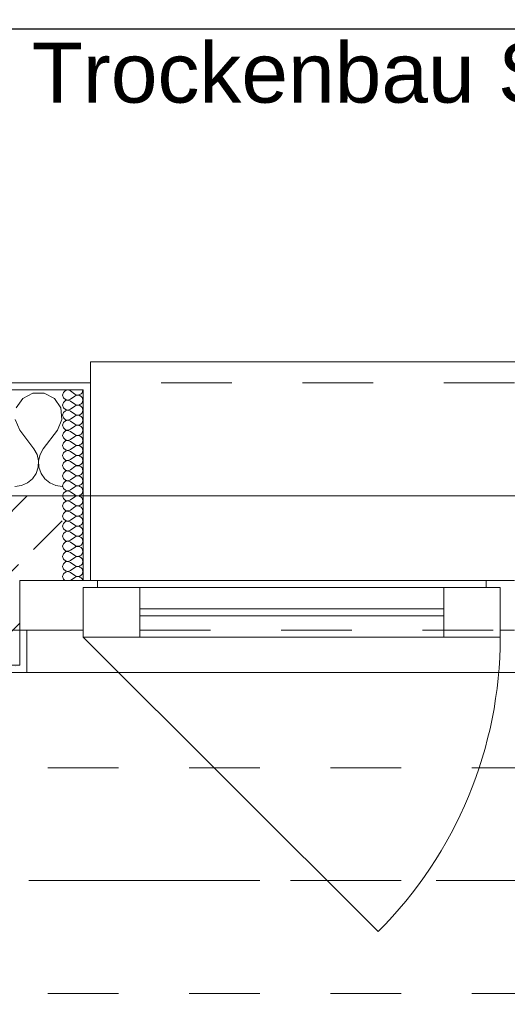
# Model space of a CAD drawing. Header units: metres. Extents: x -4 to 100, y -11 to 17.
# Tile 400 of 656: x 33.54 to 34.23, y 12.975 to 14.37. Entities that reach past the tile are written whole.
import ezdxf

# ---------------------------------------------------------------- set-up
doc = ezdxf.new("R2010")
doc.units = ezdxf.units.M
doc.header["$MEASUREMENT"] = 0
for name, pattern in [('Achse', [0.2, 0.1, -0.05, 0, -0.05]), ('Strichlinie doppelt', [0.546806, 0.264583, -0.105833, 0.070556, -0.105833]), ('Strichlinie eng', [0.115, 0.075, -0.04]), ('Untersicht', [0.1, 0.075, -0.025])]:
    doc.linetypes.add(name, pattern=pattern)
for name, color, linetype in [('152 - Bemaßung_ Beschriftung.Ausbau', 7, 'Continuous'), ('208 - Marker.Detail', 7, 'Continuous'), ('451 - Universal.Achsen Raster', 7, 'Continuous'), ('603 - Struktur.Bodenplatte_ Decke Roh', 7, 'Continuous'), ('604 - Struktur.Wand Aussen', 7, 'Continuous'), ('608 - Struktur.Träger', 7, 'Continuous'), ('650 - Abdeckung.Fußboden Aufbau', 7, 'Continuous'), ('Neubau_653 - Abdeckung.TB Verkofferung', 7, 'Continuous')]:
    doc.layers.add(name, color=color, linetype=linetype)
doc.styles.add('ERSTELLTER_STIL_2', font='txt')
doc.dimstyles.new('ERSTELLTER_STIL__5', dxfattribs={"dimtxt": 0.1, "dimasz": 0.0532, "dimexe": 0.18, "dimexo": 0.0625, "dimgap": 0, "dimtad": 1, "dimtih": 1, "dimtoh": 1, "dimzin": 0, "dimdsep": 46, "dimtxsty": 'ERSTELLTER_STIL_2', "dimblk": 'ARROWHEAD_2', "dimblk1": 'ARROWHEAD_2', "dimblk2": 'ARROWHEAD_2', "dimcen": 0.09, "dimse1": 1, "dimse2": 1, "dimclrd": 7, "dimclre": 7, "dimclrt": 7, "dimazin": 0, "dimtfac": 1, "dimtdec": 4, "dimtmove": 0, "dimatfit": 3, "dimfxl": 1, "dimtolj": 1, "dimtzin": 0, "dimarcsym": 0})
pattern_1 = [(0, (0, 0), (0, 0.08660254), [0, -0.05]), (0, (0.025, 0.0433), (0, 0.08660254), [0, -0.05])]
pattern_2 = [(45, (0, 0), (-0.01767767, 0.01767767), [0, -0.025])]

# ---------------------------------------------------------------- blocks, each defined once
blk = doc.blocks.new('*X71')
at = {"layer": '604 - Struktur.Wand Aussen', "color": 7, "linetype": 'Continuous', "lineweight": 5}
for p, q in [((33.5585, 13.8407), (33.5442, 13.833)), ((33.5748, 13.8407), (33.5585, 13.8407)), ((33.5891, 13.833), (33.5748, 13.8407)), ((33.5442, 13.833), (33.5352, 13.8195)), ((33.5981, 13.8195), (33.5891, 13.833)), ((33.5996, 13.8033), (33.5981, 13.8195)), ((33.5337, 13.8033), (33.54, 13.7883)), ((33.5933, 13.7883), (33.5996, 13.8033)), ((33.54, 13.7883), (33.56, 13.7617)), ((33.5933, 13.7883), (33.5733, 13.7617)), ((33.5645, 13.7536), (33.56, 13.7617)), ((33.5665, 13.7447), (33.5645, 13.7536)), ((33.5689, 13.7536), (33.5668, 13.7447)), ((33.5733, 13.7617), (33.5689, 13.7536)), ((33.5661, 13.7355), (33.5665, 13.7447)), ((33.5668, 13.7447), (33.5672, 13.7355)), ((33.5579, 13.7192), (33.5631, 13.7268)), ((33.5631, 13.7268), (33.5661, 13.7355)), ((33.5672, 13.7355), (33.5702, 13.7268)), ((33.5702, 13.7268), (33.5754, 13.7192)), ((33.5424, 13.7096), (33.5509, 13.7133)), ((33.5509, 13.7133), (33.5579, 13.7192)), ((33.5754, 13.7192), (33.5825, 13.7133)), ((33.5825, 13.7133), (33.5909, 13.7096)), ((33.5333, 13.7083), (33.5424, 13.7096)), ((33.5909, 13.7096), (33.6, 13.7083))]:
    blk.add_line(p, q, dxfattribs=at)
blk = doc.blocks.new('*X97')
at = {"layer": '604 - Struktur.Wand Aussen', "color": 7, "linetype": 'Continuous', "lineweight": 5}
for p, q in [((33.6018, 13.8416), (33.6007, 13.8379)), ((33.6007, 13.8379), (33.6018, 13.8341)), ((33.6047, 13.8442), (33.6018, 13.8416)), ((33.6085, 13.845), (33.6047, 13.8442)), ((33.6121, 13.8436), (33.6085, 13.845)), ((33.6121, 13.8436), (33.6179, 13.8393)), ((33.6121, 13.8321), (33.6179, 13.8364)), ((33.6179, 13.8393), (33.6196, 13.8383)), ((33.6196, 13.8374), (33.6179, 13.8364)), ((33.6196, 13.8383), (33.6215, 13.8379)), ((33.6215, 13.8378), (33.6196, 13.8374)), ((33.6215, 13.8379), (33.6235, 13.838)), ((33.6235, 13.8377), (33.6215, 13.8378)), ((33.6235, 13.838), (33.6253, 13.8386)), ((33.6253, 13.8371), (33.6235, 13.8377)), ((33.6253, 13.8386), (33.627, 13.8397)), ((33.627, 13.836), (33.6253, 13.8371)), ((33.627, 13.8397), (33.6282, 13.8412)), ((33.6282, 13.8412), (33.629, 13.843)), ((33.629, 13.843), (33.6293, 13.845)), ((33.6018, 13.8273), (33.6007, 13.8236)), ((33.6007, 13.8236), (33.6018, 13.8198)), ((33.6018, 13.8341), (33.6047, 13.8315)), ((33.6047, 13.83), (33.6018, 13.8273)), ((33.6047, 13.8315), (33.6085, 13.8307)), ((33.6085, 13.8307), (33.6047, 13.83)), ((33.6085, 13.8307), (33.6121, 13.8321)), ((33.6121, 13.8293), (33.6085, 13.8307)), ((33.6121, 13.8293), (33.6179, 13.825)), ((33.6121, 13.8179), (33.6179, 13.8221)), ((33.6179, 13.825), (33.6196, 13.824)), ((33.6196, 13.8231), (33.6179, 13.8221)), ((33.6196, 13.824), (33.6215, 13.8236)), ((33.6215, 13.8235), (33.6196, 13.8231)), ((33.6215, 13.8236), (33.6235, 13.8237)), ((33.6235, 13.8234), (33.6215, 13.8235)), ((33.6235, 13.8237), (33.6253, 13.8243)), ((33.6253, 13.8228), (33.6235, 13.8234)), ((33.6253, 13.8243), (33.627, 13.8254)), ((33.627, 13.8217), (33.6253, 13.8228)), ((33.6282, 13.8345), (33.627, 13.836)), ((33.627, 13.8254), (33.6282, 13.827)), ((33.629, 13.8327), (33.6282, 13.8345)), ((33.6282, 13.827), (33.629, 13.8288)), ((33.6293, 13.8307), (33.629, 13.8327)), ((33.629, 13.8288), (33.6293, 13.8307)), ((33.6018, 13.813), (33.6007, 13.8093)), ((33.6007, 13.8093), (33.6018, 13.8055)), ((33.6018, 13.8198), (33.6047, 13.8172)), ((33.6047, 13.8157), (33.6018, 13.813)), ((33.6047, 13.8172), (33.6085, 13.8165)), ((33.6085, 13.8164), (33.6047, 13.8157)), ((33.6085, 13.8165), (33.6121, 13.8179)), ((33.6121, 13.815), (33.6085, 13.8164)), ((33.6121, 13.815), (33.6179, 13.8107)), ((33.6179, 13.8107), (33.6196, 13.8098)), ((33.6196, 13.8088), (33.6179, 13.8079)), ((33.6196, 13.8098), (33.6215, 13.8093)), ((33.6215, 13.8093), (33.6196, 13.8088)), ((33.6215, 13.8093), (33.6235, 13.8094)), ((33.6235, 13.8092), (33.6215, 13.8093)), ((33.6235, 13.8094), (33.6253, 13.81)), ((33.6253, 13.8085), (33.6235, 13.8092)), ((33.6253, 13.81), (33.627, 13.8112)), ((33.627, 13.8074), (33.6253, 13.8085)), ((33.6282, 13.8202), (33.627, 13.8217)), ((33.627, 13.8112), (33.6282, 13.8127)), ((33.629, 13.8184), (33.6282, 13.8202)), ((33.6282, 13.8127), (33.629, 13.8145)), ((33.6293, 13.8164), (33.629, 13.8184)), ((33.629, 13.8145), (33.6293, 13.8164)), ((33.6018, 13.7988), (33.6007, 13.795)), ((33.6007, 13.795), (33.6018, 13.7912)), ((33.6018, 13.8055), (33.6047, 13.8029)), ((33.6047, 13.8014), (33.6018, 13.7988)), ((33.6047, 13.8029), (33.6085, 13.8022)), ((33.6085, 13.8021), (33.6047, 13.8014)), ((33.6085, 13.8022), (33.6121, 13.8036)), ((33.6121, 13.8007), (33.6085, 13.8021)), ((33.6121, 13.8036), (33.6179, 13.8079)), ((33.6121, 13.8007), (33.6179, 13.7964)), ((33.6179, 13.7964), (33.6196, 13.7955)), ((33.6196, 13.7945), (33.6179, 13.7936)), ((33.6196, 13.7955), (33.6215, 13.795)), ((33.6215, 13.795), (33.6196, 13.7945)), ((33.6215, 13.795), (33.6235, 13.7951)), ((33.6235, 13.7949), (33.6215, 13.795)), ((33.6235, 13.7951), (33.6253, 13.7958)), ((33.6253, 13.7942), (33.6235, 13.7949)), ((33.6253, 13.7958), (33.627, 13.7969)), ((33.627, 13.7931), (33.6253, 13.7942)), ((33.6282, 13.8059), (33.627, 13.8074)), ((33.627, 13.7969), (33.6282, 13.7984)), ((33.629, 13.8041), (33.6282, 13.8059)), ((33.6282, 13.7984), (33.629, 13.8002)), ((33.6293, 13.8021), (33.629, 13.8041)), ((33.629, 13.8002), (33.6293, 13.8021)), ((33.6018, 13.7845), (33.6007, 13.7807)), ((33.6007, 13.7807), (33.6018, 13.777)), ((33.6018, 13.7912), (33.6047, 13.7886)), ((33.6047, 13.7871), (33.6018, 13.7845)), ((33.6047, 13.7886), (33.6085, 13.7879)), ((33.6085, 13.7878), (33.6047, 13.7871)), ((33.6085, 13.7879), (33.6121, 13.7893)), ((33.6121, 13.7864), (33.6085, 13.7878)), ((33.6121, 13.7893), (33.6179, 13.7936)), ((33.6121, 13.7864), (33.6179, 13.7821)), ((33.6179, 13.7821), (33.6196, 13.7812)), ((33.6196, 13.7802), (33.6179, 13.7793)), ((33.6196, 13.7812), (33.6215, 13.7807)), ((33.6215, 13.7807), (33.6196, 13.7802)), ((33.6215, 13.7807), (33.6235, 13.7808)), ((33.6235, 13.7806), (33.6215, 13.7807)), ((33.6235, 13.7808), (33.6253, 13.7815)), ((33.6253, 13.78), (33.6235, 13.7806)), ((33.6253, 13.7815), (33.627, 13.7826)), ((33.6282, 13.7916), (33.627, 13.7931)), ((33.627, 13.7826), (33.6282, 13.7841)), ((33.629, 13.7898), (33.6282, 13.7916)), ((33.6282, 13.7841), (33.629, 13.7859)), ((33.6293, 13.7879), (33.629, 13.7898)), ((33.629, 13.7859), (33.6293, 13.7879)), ((33.6018, 13.7702), (33.6007, 13.7664)), ((33.6007, 13.7664), (33.6018, 13.7627)), ((33.6018, 13.777), (33.6047, 13.7743)), ((33.6047, 13.7728), (33.6018, 13.7702)), ((33.6047, 13.7743), (33.6085, 13.7736)), ((33.6085, 13.7735), (33.6047, 13.7728)), ((33.6085, 13.7736), (33.6121, 13.775)), ((33.6121, 13.7721), (33.6085, 13.7735)), ((33.6121, 13.775), (33.6179, 13.7793)), ((33.6121, 13.7721), (33.6179, 13.7679)), ((33.6179, 13.7679), (33.6196, 13.7669)), ((33.6196, 13.7669), (33.6215, 13.7665)), ((33.6215, 13.7664), (33.6196, 13.766)), ((33.6215, 13.7665), (33.6235, 13.7666)), ((33.6235, 13.7663), (33.6215, 13.7664)), ((33.6235, 13.7666), (33.6253, 13.7672)), ((33.6253, 13.7657), (33.6235, 13.7663)), ((33.627, 13.7788), (33.6253, 13.78)), ((33.6253, 13.7672), (33.627, 13.7683)), ((33.6282, 13.7773), (33.627, 13.7788)), ((33.627, 13.7683), (33.6282, 13.7698)), ((33.629, 13.7755), (33.6282, 13.7773)), ((33.6282, 13.7698), (33.629, 13.7716)), ((33.6293, 13.7736), (33.629, 13.7755)), ((33.629, 13.7716), (33.6293, 13.7736)), ((33.6018, 13.7559), (33.6007, 13.7521)), ((33.6018, 13.7627), (33.6047, 13.76)), ((33.6047, 13.7585), (33.6018, 13.7559)), ((33.6047, 13.76), (33.6085, 13.7593)), ((33.6085, 13.7593), (33.6047, 13.7585)), ((33.6085, 13.7593), (33.6121, 13.7607)), ((33.6121, 13.7579), (33.6085, 13.7593)), ((33.6121, 13.7607), (33.6179, 13.765)), ((33.6121, 13.7579), (33.6179, 13.7536)), ((33.6196, 13.766), (33.6179, 13.765)), ((33.6179, 13.7536), (33.6196, 13.7526)), ((33.6196, 13.7526), (33.6215, 13.7522)), ((33.6235, 13.7523), (33.6253, 13.7529)), ((33.627, 13.7646), (33.6253, 13.7657)), ((33.6253, 13.7529), (33.627, 13.754)), ((33.6282, 13.763), (33.627, 13.7646)), ((33.627, 13.754), (33.6282, 13.7555)), ((33.629, 13.7612), (33.6282, 13.763)), ((33.6282, 13.7555), (33.629, 13.7573)), ((33.6293, 13.7593), (33.629, 13.7612)), ((33.629, 13.7573), (33.6293, 13.7593)), ((33.6007, 13.7521), (33.6018, 13.7484)), ((33.6018, 13.7416), (33.6007, 13.7379)), ((33.6018, 13.7484), (33.6047, 13.7458)), ((33.6047, 13.7442), (33.6018, 13.7416)), ((33.6047, 13.7458), (33.6085, 13.745)), ((33.6085, 13.745), (33.6047, 13.7442)), ((33.6085, 13.745), (33.6121, 13.7464)), ((33.6121, 13.7436), (33.6085, 13.745)), ((33.6121, 13.7464), (33.6179, 13.7507)), ((33.6121, 13.7436), (33.6179, 13.7393)), ((33.6196, 13.7517), (33.6179, 13.7507)), ((33.6179, 13.7393), (33.6196, 13.7383)), ((33.6215, 13.7521), (33.6196, 13.7517)), ((33.6215, 13.7522), (33.6235, 13.7523)), ((33.6235, 13.752), (33.6215, 13.7521)), ((33.6253, 13.7514), (33.6235, 13.752)), ((33.6235, 13.738), (33.6253, 13.7386)), ((33.627, 13.7503), (33.6253, 13.7514)), ((33.6253, 13.7386), (33.627, 13.7397)), ((33.6282, 13.7488), (33.627, 13.7503)), ((33.627, 13.7397), (33.6282, 13.7412)), ((33.629, 13.747), (33.6282, 13.7488)), ((33.6282, 13.7412), (33.629, 13.743)), ((33.6293, 13.745), (33.629, 13.747)), ((33.629, 13.743), (33.6293, 13.745)), ((33.6007, 13.7379), (33.6018, 13.7341)), ((33.6018, 13.7273), (33.6007, 13.7236)), ((33.6018, 13.7341), (33.6047, 13.7315)), ((33.6047, 13.73), (33.6018, 13.7273)), ((33.6047, 13.7315), (33.6085, 13.7307)), ((33.6085, 13.7307), (33.6047, 13.73)), ((33.6085, 13.7307), (33.6121, 13.7321)), ((33.6121, 13.7293), (33.6085, 13.7307)), ((33.6121, 13.7321), (33.6179, 13.7364)), ((33.6121, 13.7293), (33.6179, 13.725)), ((33.6196, 13.7374), (33.6179, 13.7364)), ((33.6179, 13.725), (33.6196, 13.724)), ((33.6196, 13.7383), (33.6215, 13.7379)), ((33.6215, 13.7378), (33.6196, 13.7374)), ((33.6215, 13.7379), (33.6235, 13.738)), ((33.6235, 13.7377), (33.6215, 13.7378)), ((33.6253, 13.7371), (33.6235, 13.7377)), ((33.627, 13.736), (33.6253, 13.7371)), ((33.6253, 13.7243), (33.627, 13.7254)), ((33.6282, 13.7345), (33.627, 13.736)), ((33.627, 13.7254), (33.6282, 13.727)), ((33.629, 13.7327), (33.6282, 13.7345)), ((33.6282, 13.727), (33.629, 13.7288)), ((33.6293, 13.7307), (33.629, 13.7327)), ((33.629, 13.7288), (33.6293, 13.7307)), ((33.6007, 13.7236), (33.6018, 13.7198)), ((33.6018, 13.713), (33.6007, 13.7093)), ((33.6018, 13.7198), (33.6047, 13.7172)), ((33.6047, 13.7157), (33.6018, 13.713)), ((33.6047, 13.7172), (33.6085, 13.7165)), ((33.6085, 13.7164), (33.6047, 13.7157)), ((33.6085, 13.7165), (33.6121, 13.7179)), ((33.6121, 13.715), (33.6085, 13.7164)), ((33.6121, 13.7179), (33.6179, 13.7221)), ((33.6121, 13.715), (33.6179, 13.7107)), ((33.6196, 13.7231), (33.6179, 13.7221)), ((33.6179, 13.7107), (33.6196, 13.7098)), ((33.6196, 13.724), (33.6215, 13.7236)), ((33.6215, 13.7235), (33.6196, 13.7231)), ((33.6215, 13.7236), (33.6235, 13.7237)), ((33.6235, 13.7234), (33.6215, 13.7235)), ((33.6235, 13.7237), (33.6253, 13.7243)), ((33.6253, 13.7228), (33.6235, 13.7234)), ((33.627, 13.7217), (33.6253, 13.7228)), ((33.6253, 13.71), (33.627, 13.7112)), ((33.6282, 13.7202), (33.627, 13.7217)), ((33.627, 13.7112), (33.6282, 13.7127)), ((33.629, 13.7184), (33.6282, 13.7202)), ((33.6282, 13.7127), (33.629, 13.7145)), ((33.6293, 13.7164), (33.629, 13.7184)), ((33.629, 13.7145), (33.6293, 13.7164)), ((33.6007, 13.7093), (33.6018, 13.7055)), ((33.6018, 13.6988), (33.6007, 13.695)), ((33.6018, 13.7055), (33.6047, 13.7029)), ((33.6047, 13.7014), (33.6018, 13.6988)), ((33.6047, 13.7029), (33.6085, 13.7022)), ((33.6085, 13.7021), (33.6047, 13.7014)), ((33.6085, 13.7022), (33.6121, 13.7036)), ((33.6121, 13.7007), (33.6085, 13.7021)), ((33.6121, 13.7036), (33.6179, 13.7079)), ((33.6121, 13.7007), (33.6179, 13.6964)), ((33.6196, 13.7088), (33.6179, 13.7079)), ((33.6196, 13.7098), (33.6215, 13.7093)), ((33.6215, 13.7093), (33.6196, 13.7088)), ((33.6215, 13.7093), (33.6235, 13.7094)), ((33.6235, 13.7092), (33.6215, 13.7093)), ((33.6235, 13.7094), (33.6253, 13.71)), ((33.6253, 13.7085), (33.6235, 13.7092)), ((33.627, 13.7074), (33.6253, 13.7085)), ((33.6253, 13.6958), (33.627, 13.6969)), ((33.6282, 13.7059), (33.627, 13.7074)), ((33.627, 13.6969), (33.6282, 13.6984)), ((33.629, 13.7041), (33.6282, 13.7059)), ((33.6282, 13.6984), (33.629, 13.7002)), ((33.6293, 13.7021), (33.629, 13.7041)), ((33.629, 13.7002), (33.6293, 13.7021)), ((33.6007, 13.695), (33.6018, 13.6912)), ((33.6018, 13.6845), (33.6007, 13.6807)), ((33.6018, 13.6912), (33.6047, 13.6886)), ((33.6047, 13.6871), (33.6018, 13.6845)), ((33.6047, 13.6886), (33.6085, 13.6879)), ((33.6085, 13.6878), (33.6047, 13.6871)), ((33.6085, 13.6879), (33.6121, 13.6893)), ((33.6121, 13.6864), (33.6085, 13.6878)), ((33.6121, 13.6893), (33.6179, 13.6936)), ((33.6121, 13.6864), (33.6179, 13.6821)), ((33.6179, 13.6964), (33.6196, 13.6955)), ((33.6196, 13.6945), (33.6179, 13.6936)), ((33.6196, 13.6955), (33.6215, 13.695)), ((33.6215, 13.695), (33.6196, 13.6945)), ((33.6215, 13.695), (33.6235, 13.6951)), ((33.6235, 13.6949), (33.6215, 13.695)), ((33.6235, 13.6951), (33.6253, 13.6958)), ((33.6253, 13.6942), (33.6235, 13.6949)), ((33.627, 13.6931), (33.6253, 13.6942)), ((33.6253, 13.6815), (33.627, 13.6826)), ((33.6282, 13.6916), (33.627, 13.6931)), ((33.627, 13.6826), (33.6282, 13.6841)), ((33.629, 13.6898), (33.6282, 13.6916)), ((33.6282, 13.6841), (33.629, 13.6859)), ((33.6293, 13.6879), (33.629, 13.6898)), ((33.629, 13.6859), (33.6293, 13.6879)), ((33.6007, 13.6807), (33.6018, 13.677)), ((33.6018, 13.6702), (33.6007, 13.6664)), ((33.6018, 13.677), (33.6047, 13.6743)), ((33.6047, 13.6728), (33.6018, 13.6702)), ((33.6047, 13.6743), (33.6085, 13.6736)), ((33.6085, 13.6735), (33.6047, 13.6728)), ((33.6085, 13.6736), (33.6121, 13.675)), ((33.6121, 13.6721), (33.6085, 13.6735)), ((33.6121, 13.675), (33.6179, 13.6793)), ((33.6121, 13.6721), (33.6179, 13.6679)), ((33.6179, 13.6821), (33.6196, 13.6812)), ((33.6196, 13.6802), (33.6179, 13.6793)), ((33.6196, 13.6812), (33.6215, 13.6807)), ((33.6215, 13.6807), (33.6196, 13.6802)), ((33.6215, 13.6807), (33.6235, 13.6808)), ((33.6235, 13.6806), (33.6215, 13.6807)), ((33.6235, 13.6808), (33.6253, 13.6815)), ((33.6253, 13.68), (33.6235, 13.6806)), ((33.627, 13.6788), (33.6253, 13.68)), ((33.6282, 13.6773), (33.627, 13.6788)), ((33.627, 13.6683), (33.6282, 13.6698)), ((33.629, 13.6755), (33.6282, 13.6773)), ((33.6282, 13.6698), (33.629, 13.6716)), ((33.6293, 13.6736), (33.629, 13.6755)), ((33.629, 13.6716), (33.6293, 13.6736)), ((33.6007, 13.6664), (33.6018, 13.6627)), ((33.6018, 13.6559), (33.6007, 13.6521)), ((33.6018, 13.6627), (33.6047, 13.66)), ((33.6047, 13.6585), (33.6018, 13.6559)), ((33.6047, 13.66), (33.6085, 13.6593)), ((33.6085, 13.6593), (33.6047, 13.6585)), ((33.6085, 13.6593), (33.6121, 13.6607)), ((33.6121, 13.6579), (33.6085, 13.6593)), ((33.6121, 13.6607), (33.6179, 13.665)), ((33.6121, 13.6579), (33.6179, 13.6536)), ((33.6179, 13.6679), (33.6196, 13.6669)), ((33.6196, 13.666), (33.6179, 13.665)), ((33.6196, 13.6669), (33.6215, 13.6665)), ((33.6215, 13.6664), (33.6196, 13.666)), ((33.6215, 13.6665), (33.6235, 13.6666)), ((33.6235, 13.6663), (33.6215, 13.6664)), ((33.6235, 13.6666), (33.6253, 13.6672)), ((33.6253, 13.6657), (33.6235, 13.6663)), ((33.6253, 13.6672), (33.627, 13.6683)), ((33.627, 13.6646), (33.6253, 13.6657)), ((33.6282, 13.663), (33.627, 13.6646)), ((33.627, 13.654), (33.6282, 13.6555)), ((33.629, 13.6612), (33.6282, 13.663)), ((33.6282, 13.6555), (33.629, 13.6573)), ((33.6293, 13.6593), (33.629, 13.6612)), ((33.629, 13.6573), (33.6293, 13.6593)), ((33.6007, 13.6521), (33.6018, 13.6484)), ((33.6018, 13.6416), (33.6007, 13.6379)), ((33.6018, 13.6484), (33.6047, 13.6458)), ((33.6047, 13.6442), (33.6018, 13.6416)), ((33.6047, 13.6458), (33.6085, 13.645)), ((33.6085, 13.645), (33.6047, 13.6442)), ((33.6085, 13.645), (33.6121, 13.6464)), ((33.6121, 13.6436), (33.6085, 13.645)), ((33.6121, 13.6464), (33.6179, 13.6507)), ((33.6121, 13.6436), (33.6179, 13.6393)), ((33.6179, 13.6536), (33.6196, 13.6526)), ((33.6196, 13.6517), (33.6179, 13.6507)), ((33.6196, 13.6526), (33.6215, 13.6522)), ((33.6215, 13.6521), (33.6196, 13.6517)), ((33.6215, 13.6522), (33.6235, 13.6523)), ((33.6235, 13.652), (33.6215, 13.6521)), ((33.6235, 13.6523), (33.6253, 13.6529)), ((33.6253, 13.6514), (33.6235, 13.652)), ((33.6253, 13.6529), (33.627, 13.654)), ((33.627, 13.6503), (33.6253, 13.6514)), ((33.6282, 13.6488), (33.627, 13.6503)), ((33.627, 13.6397), (33.6282, 13.6412)), ((33.629, 13.647), (33.6282, 13.6488)), ((33.6282, 13.6412), (33.629, 13.643)), ((33.6293, 13.645), (33.629, 13.647)), ((33.629, 13.643), (33.6293, 13.645)), ((33.6007, 13.6379), (33.6018, 13.6341)), ((33.6018, 13.6273), (33.6007, 13.6236)), ((33.6018, 13.6341), (33.6047, 13.6315)), ((33.6047, 13.63), (33.6018, 13.6273)), ((33.6047, 13.6315), (33.6085, 13.6307)), ((33.6085, 13.6307), (33.6047, 13.63)), ((33.6085, 13.6307), (33.6121, 13.6321)), ((33.6121, 13.6293), (33.6085, 13.6307)), ((33.6121, 13.6321), (33.6179, 13.6364)), ((33.6121, 13.6293), (33.6179, 13.625)), ((33.6179, 13.6393), (33.6196, 13.6383)), ((33.6196, 13.6374), (33.6179, 13.6364)), ((33.6196, 13.6383), (33.6215, 13.6379)), ((33.6215, 13.6378), (33.6196, 13.6374)), ((33.6215, 13.6379), (33.6235, 13.638)), ((33.6235, 13.6377), (33.6215, 13.6378)), ((33.6235, 13.638), (33.6253, 13.6386)), ((33.6253, 13.6371), (33.6235, 13.6377)), ((33.6253, 13.6386), (33.627, 13.6397)), ((33.627, 13.636), (33.6253, 13.6371)), ((33.6282, 13.6345), (33.627, 13.636)), ((33.627, 13.6254), (33.6282, 13.627)), ((33.629, 13.6327), (33.6282, 13.6345)), ((33.6282, 13.627), (33.629, 13.6288)), ((33.6293, 13.6307), (33.629, 13.6327)), ((33.629, 13.6288), (33.6293, 13.6307)), ((33.6007, 13.6236), (33.6018, 13.6198)), ((33.6018, 13.613), (33.6007, 13.6093)), ((33.6018, 13.6198), (33.6047, 13.6172)), ((33.6047, 13.6157), (33.6018, 13.613)), ((33.6047, 13.6172), (33.6085, 13.6165)), ((33.6085, 13.6164), (33.6047, 13.6157)), ((33.6085, 13.6165), (33.6121, 13.6179)), ((33.6121, 13.615), (33.6085, 13.6164)), ((33.6121, 13.6179), (33.6179, 13.6221)), ((33.6121, 13.615), (33.6179, 13.6107)), ((33.6179, 13.625), (33.6196, 13.624)), ((33.6196, 13.6231), (33.6179, 13.6221)), ((33.6196, 13.624), (33.6215, 13.6236)), ((33.6215, 13.6235), (33.6196, 13.6231)), ((33.6215, 13.6236), (33.6235, 13.6237)), ((33.6235, 13.6234), (33.6215, 13.6235)), ((33.6235, 13.6237), (33.6253, 13.6243)), ((33.6253, 13.6228), (33.6235, 13.6234)), ((33.6253, 13.6243), (33.627, 13.6254)), ((33.627, 13.6217), (33.6253, 13.6228)), ((33.6282, 13.6202), (33.627, 13.6217)), ((33.629, 13.6184), (33.6282, 13.6202)), ((33.6282, 13.6127), (33.629, 13.6145)), ((33.6293, 13.6164), (33.629, 13.6184)), ((33.629, 13.6145), (33.6293, 13.6164)), ((33.6007, 13.6093), (33.6018, 13.6055)), ((33.6018, 13.6055), (33.6047, 13.6029)), ((33.6047, 13.6014), (33.6018, 13.5988)), ((33.6047, 13.6029), (33.6085, 13.6022)), ((33.6085, 13.6021), (33.6047, 13.6014)), ((33.6085, 13.6022), (33.6121, 13.6036)), ((33.6121, 13.6007), (33.6085, 13.6021)), ((33.6121, 13.6036), (33.6179, 13.6079)), ((33.6121, 13.6007), (33.6179, 13.5964)), ((33.6179, 13.6107), (33.6196, 13.6098)), ((33.6196, 13.6088), (33.6179, 13.6079)), ((33.6196, 13.6098), (33.6215, 13.6093)), ((33.6215, 13.6093), (33.6196, 13.6088)), ((33.6215, 13.6093), (33.6235, 13.6094)), ((33.6235, 13.6092), (33.6215, 13.6093)), ((33.6235, 13.6094), (33.6253, 13.61)), ((33.6253, 13.6085), (33.6235, 13.6092)), ((33.6253, 13.61), (33.627, 13.6112)), ((33.627, 13.6074), (33.6253, 13.6085)), ((33.627, 13.6112), (33.6282, 13.6127)), ((33.6282, 13.6059), (33.627, 13.6074)), ((33.629, 13.6041), (33.6282, 13.6059)), ((33.6282, 13.5984), (33.629, 13.6002)), ((33.6293, 13.6021), (33.629, 13.6041)), ((33.629, 13.6002), (33.6293, 13.6021)), ((33.6018, 13.5988), (33.6007, 13.595)), ((33.6007, 13.595), (33.6018, 13.5912)), ((33.6018, 13.5912), (33.6047, 13.5886)), ((33.6047, 13.5871), (33.6018, 13.5845)), ((33.6047, 13.5886), (33.6085, 13.5879)), ((33.6085, 13.5878), (33.6047, 13.5871)), ((33.6085, 13.5879), (33.6121, 13.5893)), ((33.6121, 13.5864), (33.6085, 13.5878)), ((33.6121, 13.5893), (33.6179, 13.5936)), ((33.6121, 13.5864), (33.6179, 13.5821)), ((33.6179, 13.5964), (33.6196, 13.5955)), ((33.6196, 13.5945), (33.6179, 13.5936)), ((33.6196, 13.5955), (33.6215, 13.595)), ((33.6215, 13.595), (33.6196, 13.5945)), ((33.6215, 13.595), (33.6235, 13.5951)), ((33.6235, 13.5949), (33.6215, 13.595)), ((33.6235, 13.5951), (33.6253, 13.5958)), ((33.6253, 13.5942), (33.6235, 13.5949)), ((33.6253, 13.5958), (33.627, 13.5969)), ((33.627, 13.5931), (33.6253, 13.5942)), ((33.627, 13.5969), (33.6282, 13.5984)), ((33.6282, 13.5916), (33.627, 13.5931)), ((33.629, 13.5898), (33.6282, 13.5916)), ((33.6282, 13.5841), (33.629, 13.5859)), ((33.6293, 13.5879), (33.629, 13.5898)), ((33.629, 13.5859), (33.6293, 13.5879)), ((33.6018, 13.5845), (33.6007, 13.5807)), ((33.6007, 13.5807), (33.6018, 13.577)), ((33.6018, 13.577), (33.6039, 13.575)), ((33.6121, 13.575), (33.6179, 13.5793)), ((33.6179, 13.5821), (33.6196, 13.5812)), ((33.6196, 13.5802), (33.6179, 13.5793)), ((33.6196, 13.5812), (33.6215, 13.5807)), ((33.6215, 13.5807), (33.6196, 13.5802)), ((33.6215, 13.5807), (33.6235, 13.5808)), ((33.6235, 13.5806), (33.6215, 13.5807)), ((33.6235, 13.5808), (33.6253, 13.5815)), ((33.6253, 13.58), (33.6235, 13.5806)), ((33.6253, 13.5815), (33.627, 13.5826)), ((33.627, 13.5788), (33.6253, 13.58)), ((33.627, 13.5826), (33.6282, 13.5841)), ((33.6282, 13.5773), (33.627, 13.5788)), ((33.629, 13.5755), (33.6282, 13.5773)), ((33.6291, 13.575), (33.629, 13.5755))]:
    blk.add_line(p, q, dxfattribs=at)
blk = doc.blocks.new('*D300')
at = {"layer": '152 - Bemaßung_ Beschriftung.Ausbau', "color": 7, "linetype": 'Continuous', "lineweight": 5}
for p, q in [((32.34, 14.8025), (32.34, 14.9075)), ((32.3602, 14.89), (32.3198, 14.82)), ((33.5602, 14.89), (33.5198, 14.82)), ((29.94, 14.855), (32.34, 14.855)), ((32.34, 14.855), (33.54, 14.855))]:
    blk.add_line(p, q, dxfattribs=at)
at = {"layer": '152 - Bemaßung_ Beschriftung.Ausbau', "color": 7, "lineweight": 5, "insert": (32.807, 14.875), "char_height": 0.1, "attachment_point": 7, "style": 'ERSTELLTER_STIL_2'}
blk.add_mtext('\\A1;{\\pql;\\fArial|b0|i0|c0|p38;1,20}', dxfattribs=at)
blk = doc.blocks.new('ARROWHEAD_2')
at = {"color": 0, "linetype": 'Continuous', "lineweight": 0}
for p, q in [((-0.378, -0.655), (0.378, 0.655)), ((0, 0), (-1, 0))]:
    blk.add_line(p, q, dxfattribs=at)
blk = doc.blocks.new('*D301')
at = {"layer": '152 - Bemaßung_ Beschriftung.Ausbau', "color": 7, "linetype": 'Continuous', "lineweight": 5}
for p, q in [((33.54, 14.8025), (33.54, 14.9075)), ((33.5602, 14.89), (33.5198, 14.82)), ((35.9602, 14.89), (35.9198, 14.82)), ((32.34, 14.855), (33.54, 14.855)), ((33.54, 14.855), (35.94, 14.855))]:
    blk.add_line(p, q, dxfattribs=at)
at = {"layer": '152 - Bemaßung_ Beschriftung.Ausbau', "color": 7, "lineweight": 5, "char_height": 0.1, "attachment_point": 7, "style": 'ERSTELLTER_STIL_2'}
for s, insert in [('\\A1;{\\pql;\\fArial|b0|i0|c0|p38;2,40}', (34.607, 14.875)), ('\\A1;{\\pql;\\fArial|b0|i0|c0|p38;2,01}', (34.607, 14.735))]:
    blk.add_mtext(s, dxfattribs=dict(at, insert=insert))
blk = doc.blocks.new('*D302')
at = {"layer": '152 - Bemaßung_ Beschriftung.Ausbau', "color": 7, "linetype": 'Continuous', "lineweight": 5}
for p, q in [((35.94, 14.8025), (35.94, 14.9075)), ((35.9602, 14.89), (35.9198, 14.82)), ((37.1502, 14.89), (37.1098, 14.82)), ((33.54, 14.855), (35.94, 14.855)), ((35.94, 14.855), (37.13, 14.855))]:
    blk.add_line(p, q, dxfattribs=at)
at = {"layer": '152 - Bemaßung_ Beschriftung.Ausbau', "color": 7, "lineweight": 5, "insert": (36.402, 14.875), "char_height": 0.1, "attachment_point": 7, "style": 'ERSTELLTER_STIL_2'}
blk.add_mtext('\\A1;{\\pql;\\fArial|b0|i0|c0|p38;1,19}', dxfattribs=at)
blk = doc.blocks.new('*D336')
at = {"layer": '152 - Bemaßung_ Beschriftung.Ausbau', "color": 7, "linetype": 'Continuous', "lineweight": 5}
for p, q in [((33, 15.3025), (33, 15.4075)), ((33.0202, 15.39), (32.9798, 15.32)), ((36.4902, 15.39), (36.4498, 15.32)), ((32.86, 15.355), (33, 15.355)), ((33, 15.355), (36.47, 15.355))]:
    blk.add_line(p, q, dxfattribs=at)
at = {"layer": '152 - Bemaßung_ Beschriftung.Ausbau', "color": 7, "lineweight": 5, "char_height": 0.1, "attachment_point": 7, "style": 'ERSTELLTER_STIL_2'}
for s, insert in [('\\A1;{\\pql;\\fArial|b0|i0|c0|p38;3,47}', (34.5261, 15.375)), ('\\A1;{\\pql;\\fArial|b0|i0|c0|p38;12}', (36.298, 15.375))]:
    blk.add_mtext(s, dxfattribs=dict(at, insert=insert))
blk = doc.blocks.new('*D337')
at = {"layer": '152 - Bemaßung_ Beschriftung.Ausbau', "color": 7, "linetype": 'Continuous', "lineweight": 5}
for p, q in [((36.47, 15.3025), (36.47, 15.4075)), ((36.4902, 15.39), (36.4498, 15.32)), ((36.6102, 15.39), (36.5698, 15.32)), ((33, 15.355), (36.47, 15.355)), ((36.47, 15.355), (36.59, 15.355))]:
    blk.add_line(p, q, dxfattribs=at)
blk = doc.blocks.new('*D373')
at = {"layer": '152 - Bemaßung_ Beschriftung.Ausbau', "color": 7, "linetype": 'Continuous', "lineweight": 5}
for p, q in [((33.08, 15.8025), (33.08, 15.9075)), ((33.1002, 15.89), (33.0598, 15.82)), ((36.4002, 15.89), (36.3598, 15.82)), ((32.78, 15.855), (33.08, 15.855)), ((33.08, 15.855), (36.38, 15.855))]:
    blk.add_line(p, q, dxfattribs=at)
at = {"layer": '152 - Bemaßung_ Beschriftung.Ausbau', "color": 7, "lineweight": 5, "insert": (34.597, 15.875), "char_height": 0.1, "attachment_point": 7, "style": 'ERSTELLTER_STIL_2'}
blk.add_mtext('\\A1;{\\pql;\\fArial|b0|i0|c0|p38;3,30}', dxfattribs=at)
blk = doc.blocks.new('*D374')
at = {"layer": '152 - Bemaßung_ Beschriftung.Ausbau', "color": 7, "linetype": 'Continuous', "lineweight": 5}
for p, q in [((36.38, 15.8025), (36.38, 15.9075)), ((36.4002, 15.89), (36.3598, 15.82)), ((36.7002, 15.89), (36.6598, 15.82)), ((33.08, 15.855), (36.38, 15.855)), ((36.38, 15.855), (36.68, 15.855))]:
    blk.add_line(p, q, dxfattribs=at)
at = {"layer": '152 - Bemaßung_ Beschriftung.Ausbau', "color": 7, "lineweight": 5, "insert": (36.4541, 15.875), "char_height": 0.1, "attachment_point": 7, "style": 'ERSTELLTER_STIL_2'}
blk.add_mtext('\\A1;{\\pql;\\fArial|b0|i0|c0|p38;30}', dxfattribs=at)

msp = doc.modelspace()

# ---------------------------------------------------------------- hatches: boundary and pattern name
at = {"layer": '604 - Struktur.Wand Aussen', "linetype": 'Continuous', "lineweight": 0, "true_color": 0x000000}
h = msp.add_hatch(dxfattribs=at)
h.set_pattern_fill('Verputz_0001', color=18, style=0, pattern_type=2)
h.set_pattern_definition(pattern_1)
h.paths.add_polyline_path([(32.25, 13.855), (32.25, 13.845), (33.63, 13.845), (33.63, 13.855)])
h = msp.add_hatch(dxfattribs=at)
h.set_pattern_fill('Verputz_0001', color=18, style=0, pattern_type=2)
h.set_pattern_definition(pattern_1)
h.paths.add_polyline_path([(33.63, 13.855), (33.63, 13.575), (33.64, 13.575), (33.64, 13.855)])
h = msp.add_hatch(dxfattribs=at)
h.set_pattern_fill('Beton__Stahlbeton_0001', color=18, style=0, pattern_type=2)
h.set_pattern_definition([(45, (0, 0), (-0.0848528, 0.0848528), []), (45, (-0.04243, 0.04243), (-0.0848528, 0.0848528), [0.09, -0.03])])
h.paths.add_polyline_path([(32.28, 13.695), (32.28, 13.575), (32.34, 13.575), (32.34, 13.505), (32.34, 13.455), (33.54, 13.455), (33.54, 13.505), (33.54, 13.575), (33.6, 13.575), (33.6, 13.695)])
h = msp.add_hatch(dxfattribs=at)
h.set_pattern_fill('Gips_0001', color=18, style=0, pattern_type=2)
h.set_pattern_definition(pattern_2)
h.paths.add_polyline_path([(33.54, 13.445), (33.55, 13.445), (33.55, 13.505), (33.54, 13.505)])
h = msp.add_hatch(dxfattribs=at)
h.set_pattern_fill('Gips_0001', color=18, style=0, pattern_type=2)
h.set_pattern_definition(pattern_2)
h.paths.add_polyline_path([(33.09, 13.455), (33.09, 13.445), (33.54, 13.445), (33.54, 13.455)])

# ---------------------------------------------------------------- linework, layer by layer
at = {"layer": '208 - Marker.Detail', "color": 30, "linetype": 'Continuous', "lineweight": 25, "true_color": 0xff6e00}
msp.add_line((33.0847, 14.3564), (34.5847, 14.3564), dxfattribs=at)
at = {"layer": '451 - Universal.Achsen Raster', "color": 160, "linetype": 'Strichlinie doppelt', "lineweight": 9, "true_color": 0x3232ff}
msp.add_line((64.935, 13.15), (-3.175, 13.15), dxfattribs=at)
at = {"layer": '603 - Struktur.Bodenplatte_ Decke Roh', "color": 7, "linetype": 'Continuous', "lineweight": 18, "flags": 128}
msp.add_lwpolyline([(47.48, 13.695), (14.78, 13.695), (14.78, 13.455), (14.78, 13), (14.84, 13), (14.84, 8.585), (13.03, 8.585), (13.03, 8.725), (11.41, 8.725), (11.41, 13), (11.48, 13), (11.48, 13.455), (11.48, 13.695), (-0.015, 13.695)], dxfattribs=at)
at = {"layer": '604 - Struktur.Wand Aussen', "color": 7, "linetype": 'Continuous', "lineweight": 9}
for p, q in [((35.84, 13.885), (33.64, 13.885)), ((33.64, 13.885), (33.64, 13.855)), ((33.63, 13.495), (34.0472, 13.0778)), ((35.93, 13.445), (33.55, 13.445))]:
    msp.add_line(p, q, dxfattribs=at)
at = {"layer": '604 - Struktur.Wand Aussen', "color": 7, "linetype": 'Continuous', "lineweight": 5}
for p, q in [((33.63, 13.855), (33.64, 13.855)), ((33.64, 13.855), (33.64, 13.845)), ((33.64, 13.855), (33.64, 13.845)), ((33.6, 13.845), (32.28, 13.845)), ((33.6, 13.845), (33.63, 13.845)), ((33.63, 13.575), (33.63, 13.845)), ((33.63, 13.845), (33.63, 13.575)), ((33.64, 13.845), (33.64, 13.705)), ((33.64, 13.845), (33.64, 13.705)), ((33.64, 13.705), (33.64, 13.695)), ((33.64, 13.705), (33.64, 13.695)), ((33.64, 13.695), (33.64, 13.575)), ((33.64, 13.695), (33.64, 13.575)), ((33.6, 13.575), (33.63, 13.575)), ((33.6, 13.575), (33.63, 13.575)), ((33.6, 13.575), (33.63, 13.575)), ((33.63, 13.575), (33.64, 13.575)), ((33.63, 13.575), (33.64, 13.575)), ((33.63, 13.575), (33.64, 13.575)), ((33.54, 13.505), (33.55, 13.505)), ((33.54, 13.505), (33.55, 13.505)), ((33.54, 13.505), (33.55, 13.505)), ((33.55, 13.505), (33.55, 13.455)), ((33.55, 13.505), (33.55, 13.455)), ((33.55, 13.455), (33.55, 13.445)), ((33.55, 13.455), (33.55, 13.445)), ((33.54, 13.445), (33.55, 13.445))]:
    msp.add_line(p, q, dxfattribs=at)
at = {"layer": '604 - Struktur.Wand Aussen', "color": 7, "linetype": 'Strichlinie eng', "lineweight": 9}
for p, q in [((35.84, 13.855), (33.64, 13.855)), ((35.93, 13.445), (33.55, 13.445))]:
    msp.add_line(p, q, dxfattribs=at)
at = {"layer": '604 - Struktur.Wand Aussen', "color": 7, "linetype": 'Continuous', "lineweight": 13}
for p, q in [((33.6, 13.695), (32.28, 13.695)), ((33.6, 13.575), (33.54, 13.575)), ((33.54, 13.575), (33.54, 13.505)), ((33.54, 13.575), (33.65, 13.575)), ((33.54, 13.575), (33.54, 13.505)), ((33.54, 13.575), (33.54, 13.505)), ((33.6, 13.575), (33.54, 13.575)), ((33.6, 13.575), (33.54, 13.575)), ((33.65, 13.575), (34.2, 13.575)), ((33.65, 13.575), (33.65, 13.565)), ((34.2, 13.565), (34.2, 13.575)), ((34.2, 13.575), (34.24, 13.575)), ((33.65, 13.565), (33.63, 13.565)), ((33.63, 13.565), (33.63, 13.505)), ((33.63, 13.495), (33.63, 13.565)), ((33.63, 13.565), (33.71, 13.565)), ((33.71, 13.565), (34.14, 13.565)), ((33.71, 13.565), (33.71, 13.495)), ((34.14, 13.495), (34.14, 13.565)), ((34.14, 13.565), (34.22, 13.565)), ((34.22, 13.565), (34.2, 13.565)), ((34.22, 13.505), (34.22, 13.565)), ((34.22, 13.565), (34.22, 13.495)), ((33.71, 13.535), (34.14, 13.535)), ((34.14, 13.525), (33.71, 13.525)), ((33.54, 13.455), (33.54, 13.505)), ((33.63, 13.505), (33.54, 13.505)), ((34.24, 13.505), (34.22, 13.505)), ((33.71, 13.495), (33.63, 13.495)), ((34.14, 13.495), (33.71, 13.495)), ((34.22, 13.495), (34.14, 13.495)), ((32.34, 13.455), (33.54, 13.455))]:
    msp.add_line(p, q, dxfattribs=at)
at = {"layer": '604 - Struktur.Wand Aussen', "color": 7, "linetype": 'Continuous', "lineweight": 5, "flags": 128}
msp.add_lwpolyline([(33.63, 13.855), (32.25, 13.855)], dxfattribs=at)
at = {"layer": '604 - Struktur.Wand Aussen', "color": 7, "linetype": 'Continuous', "lineweight": 9}
msp.add_arc((33.63, 13.495), 0.59, 315, 0, dxfattribs=at)
msp.add_point((33.55, 13.445), dxfattribs=at)
at = {"layer": '608 - Struktur.Träger', "color": 7, "linetype": 'Untersicht', "lineweight": 13}
for p, q in [((14.78, 13.31), (47.48, 13.31)), ((14.78, 12.99), (47.48, 12.99))]:
    msp.add_line(p, q, dxfattribs=at)
at = {"layer": '608 - Struktur.Träger', "color": 7, "linetype": 'Achse', "lineweight": 9}
msp.add_line((14.78, 13.15), (47.48, 13.15), dxfattribs=at)
at = {"layer": '650 - Abdeckung.Fußboden Aufbau', "color": 7, "linetype": 'Continuous', "lineweight": 13, "flags": 128}
msp.add_lwpolyline([(36.47, 8.25), (36.47, 12.99), (36.37, 12.99), (36.37, 13.445), (33.09, 13.445), (33.09, 12.99)], dxfattribs=at)
at = {"layer": 'Neubau_653 - Abdeckung.TB Verkofferung', "color": 1, "linetype": 'Untersicht', "lineweight": 9}
msp.add_line((15.11, 13.505), (47.13, 13.505), dxfattribs=at)

# ---------------------------------------------------------------- block references
at = {"layer": '604 - Struktur.Wand Aussen', "color": 7, "lineweight": 18}
for name in ['*X71', '*X97']:
    msp.add_blockref(name, (0, 0), dxfattribs=at)

# ---------------------------------------------------------------- texts
at = {"layer": '208 - Marker.Detail', "color": 30, "lineweight": 25, "true_color": 0xff6e00, "insert": (33.1478, 14.337), "char_height": 0.085, "attachment_point": 1, "style": 'ERSTELLTER_STIL_2'}
msp.add_mtext('\\A1;{\\pql;\\fArial|b0|i0|c0|p38;Detail - Trockenbau Stütze}', dxfattribs=at)

# ---------------------------------------------------------------- dimensions: what is measured, and where the dimension line sits
at = {"layer": '152 - Bemaßung_ Beschriftung.Ausbau', "color": 7, "linetype": 'Continuous', "lineweight": 5}
for base, p1, p2, picture, middle in [((36.38, 15.855), (33.08, 13.45), (36.38, 13), '*D373', (34.7268, 15.925)), ((36.68, 15.855), (36.38, 13), (36.68, 13), '*D374', (36.5303, 15.925)), ((36.47, 15.355), (33, 10.6049), (36.47, 10.625), '*D336', (34.656, 15.425)), ((36.59, 15.355), (36.47, 10.625), (36.59, 10.6175), '*D337', (36.3742, 15.425)), ((33.54, 14.855), (32.34, 13.575), (33.54, 13.575), '*D300', (32.9369, 14.925)), ((35.94, 14.855), (33.54, 13.575), (35.94, 13.575), '*D301', (34.7369, 14.925)), ((37.13, 14.855), (35.94, 13.575), (37.13, 13.575), '*D302', (36.5319, 14.925))]:
    dim = msp.add_linear_dim(base=base, p1=p1, p2=p2, angle=0, dimstyle='ERSTELLTER_STIL__5', dxfattribs=at)
    dim.commit()
    dim.dimension.update_dxf_attribs({"geometry": picture, "text_midpoint": middle, "dimtype": 160})

doc.saveas('drawing.dxf')
